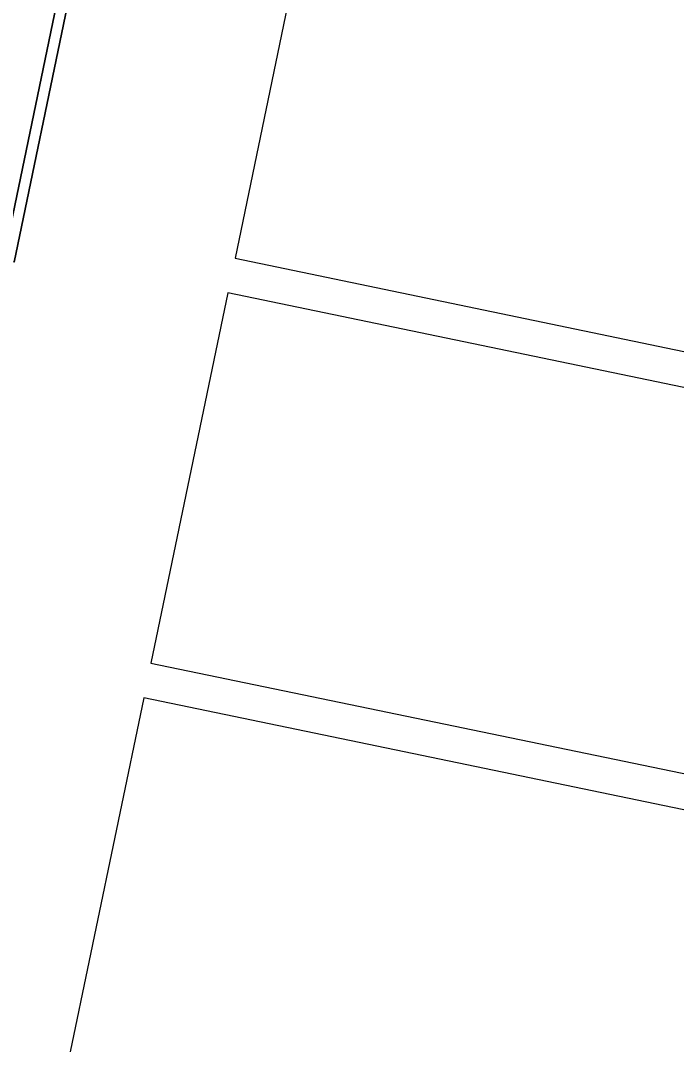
# Model space of a CAD drawing. Extents: x 81065 to 81486, y 452384 to 452681.
# Drawn here: x 81114.45 to 81122.07, y 452538.6 to 452550.49 of the extents above; entities that cross this region are included whole.
import ezdxf

# ---------------------------------------------------------------- set-up
doc = ezdxf.new("R2010")
doc.units = 0
doc.layers.add('B-BH-VH-KANTOPSLUITING-GV', color=7, linetype='Continuous')

msp = doc.modelspace()

# ---------------------------------------------------------------- linework, layer by layer
at = {"layer": 'B-BH-VH-KANTOPSLUITING-GV'}
for p, q in [((81117.838, 452552.025), (81116.945, 452547.729)), ((81114.874, 452550.675), (81114.257, 452547.708)), ((81114.38, 452547.683), (81114.996, 452550.649)), ((81116.945, 452547.729), (81125.757, 452545.899)), ((81116.862, 452547.326), (81115.969, 452543.03)), ((81125.674, 452545.496), (81116.862, 452547.326)), ((81115.969, 452543.03), (81124.781, 452541.2)), ((81115.886, 452542.626), (81114.993, 452538.33)), ((81124.698, 452540.796), (81115.886, 452542.626))]:
    msp.add_line(p, q, dxfattribs=at)
msp.add_lwpolyline([(81114.257, 452547.708), (81114.874, 452550.675), (81114.996, 452550.649), (81114.38, 452547.683), (81114.257, 452547.708)], dxfattribs=at)

doc.saveas('drawing.dxf')
